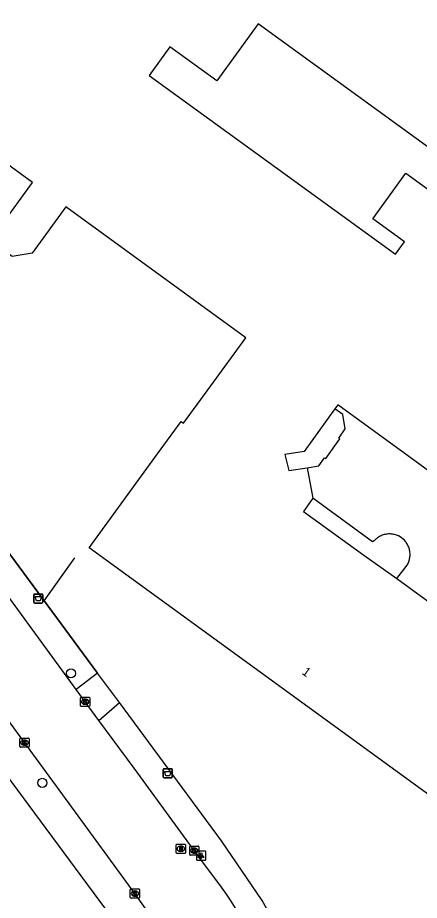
# Model space of a CAD drawing. Extents: x 159040 to 160094, y 381214 to 382518.
# Drawn here: x 159859 to 159902.5, y 382144.1 to 382239.7 of the extents above; entities that cross this region are included whole.
import ezdxf

# ---------------------------------------------------------------- set-up
doc = ezdxf.new("R2010")
doc.units = 0
for name, color, linetype in [('IMGEO_Afvalbak', 7, 'Continuous'), ('IMGEO_Boom', 7, 'Continuous'), ('IMGEO_Hek', 7, 'Continuous'), ('IMGEO_Kolk', 7, 'Continuous'), ('IMGEO_Lichtpunt', 7, 'Continuous'), ('IMGEO_Pand', 7, 'Continuous'), ('IMGEO_Pand_nummerreeks', 7, 'Continuous'), ('IMGEO_Pand_overbouw', 7, 'Continuous'), ('IMGEO_Rijbaan_lokaal_gesloten', 7, 'Continuous'), ('IMGEO_Rijbaan_lokaal_open', 7, 'Continuous'), ('IMGEO_Rioolput', 7, 'Continuous'), ('IMGEO_Voetpad_open', 7, 'Continuous')]:
    doc.layers.add(name, color=color, linetype=linetype)

msp = doc.modelspace()

# ---------------------------------------------------------------- linework, layer by layer
at = {"layer": 'IMGEO_Afvalbak'}
for p, q in [((159860.746, 382176.416), (159860.746, 382177.216)), ((159860.746, 382177.216), (159860.746, 382176.416)), ((159860.846, 382177.316), (159861.636, 382177.316)), ((159861.636, 382177.316), (159860.846, 382177.316)), ((159861.736, 382177.216), (159861.736, 382176.416)), ((159861.736, 382176.416), (159861.736, 382177.216)), ((159861.636, 382176.316), (159860.846, 382176.316)), ((159860.846, 382176.316), (159861.636, 382176.316)), ((159874.764, 382157.503), (159874.764, 382158.303)), ((159874.764, 382158.303), (159874.764, 382157.503)), ((159874.864, 382158.403), (159875.654, 382158.403)), ((159875.654, 382158.403), (159874.864, 382158.403)), ((159875.754, 382158.303), (159875.754, 382157.503)), ((159875.754, 382157.503), (159875.754, 382158.303)), ((159875.654, 382157.403), (159874.864, 382157.403)), ((159874.864, 382157.403), (159875.654, 382157.403))]:
    msp.add_line(p, q, dxfattribs=at)
for points in [[(159860.889, 382177.03), (159861.593, 382177.03), (159861.444, 382176.56), (159861.038, 382176.56), (159860.889, 382177.03)], [(159874.907, 382158.117), (159875.611, 382158.117), (159875.462, 382157.647), (159875.056, 382157.647), (159874.907, 382158.117)]]:
    msp.add_lwpolyline(points, dxfattribs=at)
for centre, start, end in [((159860.846, 382177.216), 90, 180), ((159860.846, 382177.216), 90, 180), ((159861.636, 382177.216), 0, 90), ((159861.636, 382177.216), 360, 90), ((159860.846, 382176.416), 180, 270), ((159860.846, 382176.416), 180, 270), ((159861.636, 382176.416), 270, 0), ((159861.636, 382176.416), 270, 0), ((159874.864, 382158.303), 90, 180), ((159874.864, 382158.303), 90, 180), ((159875.654, 382158.303), 0, 90), ((159875.654, 382158.303), 360, 90), ((159874.864, 382157.503), 180, 270), ((159874.864, 382157.503), 180, 270), ((159875.654, 382157.503), 270, 0), ((159875.654, 382157.503), 270, 0)]:
    msp.add_arc(centre, 0.1, start, end, dxfattribs=at)
at = {"layer": 'IMGEO_Boom'}
for centre in [(159864.777, 382168.723), (159861.675, 382156.871)]:
    msp.add_circle(centre, 0.489, dxfattribs=at)
at = {"layer": 'IMGEO_Hek'}
for points in [[(159867.666, 382168.76), (159815.302, 382239.717)], [(159861.893, 382176.582), (159865.199, 382181.227)], [(159870.02, 382165.569), (159867.666, 382168.76)], [(159885.477, 382144.149), (159881.079, 382150.583), (159870.02, 382165.569)]]:
    msp.add_lwpolyline(points, dxfattribs=at)
msp.add_arc((159858.934, 382128.872), 30.625, 7.01587, 29.92255, dxfattribs=at)
at = {"layer": 'IMGEO_Kolk'}
for p, q in [((159865.823, 382165.218), (159865.823, 382166.07)), ((159865.898, 382166.144), (159866.75, 382166.144)), ((159866.311, 382165.924), (159866.336, 382165.924)), ((159866.824, 382166.07), (159866.824, 382165.218)), ((159866.75, 382165.144), (159865.898, 382165.144)), ((159866.334, 382165.364), (159866.309, 382165.364)), ((159859.248, 382160.795), (159859.248, 382161.647)), ((159859.323, 382161.721), (159860.175, 382161.721)), ((159859.736, 382161.501), (159859.761, 382161.501)), ((159860.249, 382161.647), (159860.249, 382160.795)), ((159860.175, 382160.721), (159859.323, 382160.721)), ((159859.759, 382160.941), (159859.734, 382160.941)), ((159877.632, 382149.103), (159877.632, 382149.955)), ((159877.707, 382150.029), (159878.559, 382150.029)), ((159878.12, 382149.809), (159878.145, 382149.809)), ((159878.633, 382149.955), (159878.633, 382149.103)), ((159878.559, 382149.029), (159877.707, 382149.029)), ((159878.143, 382149.249), (159878.118, 382149.249)), ((159871.205, 382144.459), (159871.205, 382145.311)), ((159871.28, 382145.385), (159872.132, 382145.385)), ((159871.693, 382145.165), (159871.718, 382145.165)), ((159872.206, 382145.311), (159872.206, 382144.459)), ((159872.132, 382144.385), (159871.28, 382144.385)), ((159871.716, 382144.605), (159871.691, 382144.605))]:
    msp.add_line(p, q, dxfattribs=at)
for points in [[(159865.823, 382165.218), (159865.823, 382166.07)], [(159865.898, 382166.144), (159866.75, 382166.144)], [(159866.824, 382166.07), (159866.824, 382165.218)], [(159866.75, 382165.144), (159865.898, 382165.144)], [(159866.144, 382165.844), (159866.267, 382165.844), (159866.267, 382165.693), (159866.397, 382165.844), (159866.561, 382165.844), (159866.415, 382165.693), (159866.568, 382165.444), (159866.416, 382165.444), (159866.331, 382165.608), (159866.267, 382165.541), (159866.267, 382165.444), (159866.144, 382165.444), (159866.144, 382165.844)], [(159859.248, 382160.795), (159859.248, 382161.647)], [(159859.323, 382161.721), (159860.175, 382161.721)], [(159859.569, 382161.421), (159859.692, 382161.421), (159859.692, 382161.27), (159859.822, 382161.421), (159859.986, 382161.421), (159859.84, 382161.27), (159859.993, 382161.021), (159859.841, 382161.021), (159859.756, 382161.185), (159859.692, 382161.118), (159859.692, 382161.021), (159859.569, 382161.021), (159859.569, 382161.421)], [(159860.249, 382161.647), (159860.249, 382160.795)], [(159860.175, 382160.721), (159859.323, 382160.721)], [(159877.632, 382149.103), (159877.632, 382149.955)], [(159877.707, 382150.029), (159878.559, 382150.029)], [(159877.953, 382149.729), (159878.076, 382149.729), (159878.076, 382149.578), (159878.206, 382149.729), (159878.37, 382149.729), (159878.224, 382149.578), (159878.377, 382149.329), (159878.225, 382149.329), (159878.14, 382149.493), (159878.076, 382149.426), (159878.076, 382149.329), (159877.953, 382149.329), (159877.953, 382149.729)], [(159878.633, 382149.955), (159878.633, 382149.103)], [(159878.559, 382149.029), (159877.707, 382149.029)], [(159871.205, 382144.459), (159871.205, 382145.311)], [(159871.28, 382145.385), (159872.132, 382145.385)], [(159871.526, 382145.085), (159871.649, 382145.085), (159871.649, 382144.934), (159871.779, 382145.085), (159871.943, 382145.085), (159871.797, 382144.934), (159871.95, 382144.685), (159871.798, 382144.685), (159871.713, 382144.849), (159871.649, 382144.782), (159871.649, 382144.685), (159871.526, 382144.685), (159871.526, 382145.085)], [(159872.206, 382145.311), (159872.206, 382144.459)], [(159872.132, 382144.385), (159871.28, 382144.385)]]:
    msp.add_lwpolyline(points, dxfattribs=at)
for centre, start, end in [((159865.9, 382166.068), 91.55205, 178.44795), ((159865.9, 382166.068), 91.55205, 178.44795), ((159866.748, 382166.068), 1.55205, 88.44795), ((159866.748, 382166.068), 1.55205, 88.44795), ((159865.9, 382165.22), 181.55205, 268.44795), ((159865.9, 382165.22), 181.55205, 268.44795), ((159866.748, 382165.22), 271.55205, 358.44795), ((159866.748, 382165.22), 271.55205, 358.44795), ((159859.325, 382161.645), 91.55205, 178.44795), ((159859.325, 382161.645), 91.55205, 178.44795), ((159860.173, 382161.645), 1.55205, 88.44795), ((159860.173, 382161.645), 1.55205, 88.44795), ((159859.325, 382160.797), 181.55205, 268.44795), ((159859.325, 382160.797), 181.55205, 268.44795), ((159860.173, 382160.797), 271.55205, 358.44795), ((159860.173, 382160.797), 271.55205, 358.44795), ((159877.709, 382149.953), 91.55205, 178.44795), ((159877.709, 382149.953), 91.55205, 178.44795), ((159878.557, 382149.953), 1.55205, 88.44795), ((159878.557, 382149.953), 1.55205, 88.44795), ((159877.709, 382149.105), 181.55205, 268.44795), ((159877.709, 382149.105), 181.55205, 268.44795), ((159878.557, 382149.105), 271.55205, 358.44795), ((159878.557, 382149.105), 271.55205, 358.44795), ((159871.282, 382145.309), 91.55205, 178.44795), ((159871.282, 382145.309), 91.55205, 178.44795), ((159872.13, 382145.309), 1.55205, 88.44795), ((159872.13, 382145.309), 1.55205, 88.44795), ((159871.282, 382144.461), 181.55205, 268.44795), ((159871.282, 382144.461), 181.55205, 268.44795), ((159872.13, 382144.461), 271.55205, 358.44795), ((159872.13, 382144.461), 271.55205, 358.44795)]:
    msp.add_arc(centre, 0.0765, start, end, dxfattribs=at)
for centre, major_axis, ratio, start_param, end_param in [((159866.31, 382165.644), (-0.387, 0.002), 0.722429, 4.712389, 7.853982), ((159866.335, 382165.644), (-0.39, 0.002), 0.717154, 1.570796, 4.712389), ((159859.735, 382161.221), (-0.387, 0.002), 0.722429, 4.712389, 7.853982), ((159859.76, 382161.221), (-0.39, 0.002), 0.717154, 1.570796, 4.712389), ((159878.119, 382149.529), (-0.387, 0.002), 0.722429, 4.712389, 7.853982), ((159878.144, 382149.529), (-0.39, 0.002), 0.717154, 1.570796, 4.712389), ((159871.692, 382144.885), (-0.387, 0.002), 0.722429, 4.712389, 7.853982), ((159871.717, 382144.885), (-0.39, 0.002), 0.717154, 1.570796, 4.712389)]:
    msp.add_ellipse(centre, major_axis=major_axis, ratio=ratio, start_param=start_param, end_param=end_param, dxfattribs=at)
at = {"layer": 'IMGEO_Lichtpunt'}
for p, q in [((159878.369, 382149.39), (159878.369, 382148.583)), ((159878.369, 382149.39), (159878.369, 382148.583)), ((159879.271, 382149.485), (159878.463, 382149.485)), ((159879.271, 382149.485), (159878.463, 382149.485)), ((159879.365, 382148.583), (159879.365, 382149.39)), ((159879.365, 382148.583), (159879.365, 382149.39)), ((159878.463, 382148.489), (159879.271, 382148.489)), ((159878.463, 382148.489), (159879.271, 382148.489))]:
    msp.add_line(p, q, dxfattribs=at)
for points in [[(159878.743, 382149.054), (159878.782, 382149.026), (159878.594, 382148.764), (159878.556, 382148.791), (159878.743, 382149.054)], [(159878.845, 382149.006), (159878.892, 382149.006), (159878.892, 382148.684), (159878.845, 382148.684), (159878.845, 382149.006)], [(159878.955, 382149.026), (159878.993, 382149.053), (159879.18, 382148.791), (159879.141, 382148.763), (159878.955, 382149.026)]]:
    msp.add_lwpolyline(points, dxfattribs=at)
msp.add_circle((159878.868, 382149.188), 0.0994, dxfattribs=at)
for centre, start, end in [((159878.463, 382149.39), 90, 180), ((159878.463, 382149.39), 90, 180), ((159879.271, 382149.39), 0, 90), ((159879.271, 382149.39), 0, 90), ((159878.463, 382148.583), 180, 270), ((159878.463, 382148.583), 180, 270), ((159879.271, 382148.583), 270, 0), ((159879.271, 382148.583), 270, 360)]:
    msp.add_arc(centre, 0.0946, start, end, dxfattribs=at)
at = {"layer": 'IMGEO_Pand'}
for points in [[(159909.865, 382150.941), (159866.748, 382182.331), (159874.146, 382192.488), (159876.702, 382195.996), (159876.976, 382195.795), (159879.934, 382199.872), (159883.707, 382205.065), (159864.224, 382219.248), (159860.586, 382214.221), (159858.421, 382213.874), (159857.298, 382214.675), (159857.082, 382217.019), (159860.619, 382221.869), (159847.489, 382231.418), (159824.251, 382248.347)], [(159885.039, 382239.056), (159880.559, 382232.88), (159875.484, 382236.561), (159873.235, 382233.461), (159899.916, 382214.109), (159900.896, 382215.461), (159897.48, 382217.938), (159901.056, 382222.868), (159904.472, 382220.39), (159906.644, 382223.386), (159885.039, 382239.056)], [(159916.734, 382181.003), (159893.672, 382197.784), (159893.36, 382197.356), (159890.019, 382192.749), (159887.941, 382192.418), (159888.381, 382190.691), (159890.355, 382190.976), (159890.959, 382187.686), (159889.969, 382186.26), (159896.485, 382181.534), (159900.063, 382178.992), (159919.816, 382164.589)]]:
    msp.add_lwpolyline(points, dxfattribs=at)
at = {"layer": 'IMGEO_Pand_overbouw'}
for points in [[(159894.479, 382195.193), (159894.204, 382196.758), (159893.36, 382197.356), (159890.019, 382192.749), (159887.941, 382192.418), (159888.381, 382190.691), (159890.355, 382190.976), (159891.615, 382191.199), (159892.229, 382192.055), (159892.378, 382191.993), (159893.902, 382194.102), (159893.774, 382194.192)], [(159900.735, 382183.271), (159900.578, 382183.395), (159900.411, 382183.506), (159900.228, 382183.603), (159900.132, 382183.646), (159900.032, 382183.685), (159899.929, 382183.72), (159899.823, 382183.75), (159899.715, 382183.774), (159899.604, 382183.794), (159899.492, 382183.808), (159899.379, 382183.816), (159899.264, 382183.818), (159899.15, 382183.815), (159899.035, 382183.805), (159898.921, 382183.79), (159898.807, 382183.769), (159898.696, 382183.741), (159898.586, 382183.709), (159898.478, 382183.67), (159898.373, 382183.627), (159898.271, 382183.578), (159898.172, 382183.525), (159898.077, 382183.468), (159897.986, 382183.406), (159897.899, 382183.341), (159897.816, 382183.272), (159897.738, 382183.201), (159897.604, 382183.09), (159897.434, 382182.979), (159890.959, 382187.686), (159889.969, 382186.26), (159896.485, 382181.534), (159900.063, 382178.992), (159901.066, 382180.287), (159901.177, 382180.454), (159901.275, 382180.636), (159901.319, 382180.732), (159901.358, 382180.832), (159901.393, 382180.935), (159901.423, 382181.04), (159901.449, 382181.149), (159901.469, 382181.259), (159901.483, 382181.371), (159901.492, 382181.484), (159901.495, 382181.599), (159901.492, 382181.713), (159901.483, 382181.828), (159901.468, 382181.942), (159901.447, 382182.056), (159901.42, 382182.168), (159901.388, 382182.278), (159901.35, 382182.386), (159901.307, 382182.491), (159901.259, 382182.593), (159901.206, 382182.692), (159901.149, 382182.788), (159901.088, 382182.879), (159901.023, 382182.966), (159900.955, 382183.049), (159900.884, 382183.128)]]:
    msp.add_lwpolyline(points, close=True, dxfattribs=at)
at = {"layer": 'IMGEO_Rijbaan_lokaal_gesloten'}
for points in [[(159865.33, 382166.993), (159855.887, 382179.891), (159849.647, 382188.355), (159841.456, 382199.419), (159813.067, 382238.13)], [(159875.163, 382140.028), (159871.707, 382144.885), (159864.566, 382154.639), (159853.258, 382170.098), (159846.838, 382178.734)], [(159867.805, 382163.635), (159865.33, 382166.993)], [(159880.895, 382145.824), (159878.912, 382148.473), (159871.611, 382158.476), (159867.805, 382163.635)]]:
    msp.add_lwpolyline(points, dxfattribs=at)
msp.add_arc((159857.798, 382128.619), 28.8, 16.82991, 36.68213, dxfattribs=at)
at = {"layer": 'IMGEO_Rijbaan_lokaal_open'}
msp.add_lwpolyline([(159844.422, 382175.74), (159872.215, 382138.205)], dxfattribs=at)
at = {"layer": 'IMGEO_Rioolput'}
for p, q in [((159876.176, 382149.304), (159876.176, 382150.156)), ((159876.251, 382150.23), (159877.103, 382150.23)), ((159876.664, 382150.01), (159876.689, 382150.01)), ((159877.177, 382150.156), (159877.177, 382149.304)), ((159877.103, 382149.23), (159876.251, 382149.23)), ((159876.687, 382149.45), (159876.662, 382149.45))]:
    msp.add_line(p, q, dxfattribs=at)
for points in [[(159876.176, 382149.304), (159876.176, 382150.156)], [(159876.251, 382150.23), (159877.103, 382150.23)], [(159876.765, 382149.928), (159876.513, 382149.93), (159876.513, 382149.53)], [(159876.513, 382149.53), (159876.637, 382149.53), (159876.637, 382149.692), (159876.648, 382149.692)], [(159876.691, 382149.849), (159876.637, 382149.849), (159876.637, 382149.768)], [(159876.637, 382149.768), (159876.689, 382149.768)], [(159877.177, 382150.156), (159877.177, 382149.304)], [(159877.103, 382149.23), (159876.251, 382149.23)], [(159876.695, 382149.663), (159876.766, 382149.53), (159876.906, 382149.53), (159876.841, 382149.656)]]:
    msp.add_lwpolyline(points, dxfattribs=at)
for centre, radius, start, end in [((159876.253, 382150.154), 0.0765, 91.55205, 178.44795), ((159876.253, 382150.154), 0.0765, 91.55205, 178.44795), ((159876.647, 382149.639), 0.0533, 26.02933, 88.69889), ((159876.673, 382149.957), 0.19, 274.7715, 282.96867), ((159876.697, 382149.753), 0.0964, 77.00612, 93.18647), ((159876.711, 382149.81), 0.0378, 276.66336, 79.67722), ((159876.764, 382149.818), 0.109, 350.36119, 89.41601), ((159876.762, 382149.818), 0.112, 277.58423, 350.98172), ((159876.746, 382149.603), 0.108, 29.51342, 73.79051), ((159877.101, 382150.154), 0.0765, 1.55205, 88.44795), ((159877.101, 382150.154), 0.0765, 1.55205, 88.44795), ((159876.253, 382149.306), 0.0765, 181.55205, 268.44795), ((159876.253, 382149.306), 0.0765, 181.55205, 268.44795), ((159877.101, 382149.306), 0.0765, 271.55205, 358.44795), ((159877.101, 382149.306), 0.0765, 271.55205, 358.44795)]:
    msp.add_arc(centre, radius, start, end, dxfattribs=at)
for centre, major_axis, ratio, start_param, end_param in [((159876.663, 382149.73), (-0.387, 0.002), 0.722429, 4.712389, 7.853982), ((159876.688, 382149.73), (-0.39, 0.002), 0.717154, 1.570796, 4.712389)]:
    msp.add_ellipse(centre, major_axis=major_axis, ratio=ratio, start_param=start_param, end_param=end_param, dxfattribs=at)
at = {"layer": 'IMGEO_Voetpad_open'}
for points in [[(159815.302, 382239.717), (159867.666, 382168.76)], [(159867.666, 382168.76), (159865.33, 382166.993)], [(159870.02, 382165.569), (159867.666, 382168.76)], [(159867.805, 382163.635), (159870.02, 382165.569)], [(159885.477, 382144.149), (159881.079, 382150.583), (159870.02, 382165.569)]]:
    msp.add_lwpolyline(points, dxfattribs=at)
msp.add_arc((159858.934, 382128.872), 30.625, 7.01587, 29.92255, dxfattribs=at)

# ---------------------------------------------------------------- texts
at = {"layer": 'IMGEO_Pand_nummerreeks'}
msp.add_text('1', height=1, rotation=324.0469, dxfattribs=at).set_placement((159889.697, 382168.71))

doc.saveas('drawing.dxf')
